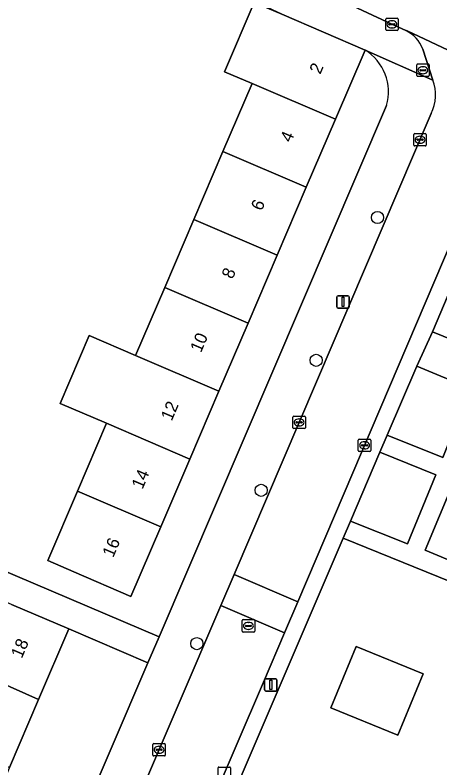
# Model space of a CAD drawing. Extents: x 159817 to 160765, y 380688 to 381638.
# Drawn here: x 160285.3 to 160319.4, y 381375.7 to 381436.2 of the extents above; entities that cross this region are included whole.
import ezdxf

# ---------------------------------------------------------------- set-up
doc = ezdxf.new("R2010")
doc.units = 0
for name, color, linetype in [('IMGEO_Boom', 7, 'Continuous'), ('IMGEO_Brandkraan', 7, 'Continuous'), ('IMGEO_Erf', 7, 'Continuous'), ('IMGEO_Groenvoorziening', 7, 'Continuous'), ('IMGEO_Kolk', 7, 'Continuous'), ('IMGEO_Lichtmast', 7, 'Continuous'), ('IMGEO_Pand', 7, 'Continuous'), ('IMGEO_Pand_nummerreeks', 7, 'Continuous'), ('IMGEO_Rijbaan_lokaal_open', 7, 'Continuous'), ('IMGEO_Rioolput', 7, 'Continuous'), ('IMGEO_Voetpad_halfverhard', 7, 'Continuous'), ('IMGEO_Voetpad_open', 7, 'Continuous')]:
    doc.layers.add(name, color=color, linetype=linetype)

msp = doc.modelspace()

# ---------------------------------------------------------------- linework, layer by layer
at = {"layer": 'IMGEO_Boom'}
for centre in [(160314.417, 381419.913), (160309.493, 381408.449), (160305.067, 381398.011), (160299.908, 381385.701)]:
    msp.add_circle(centre, 0.489, dxfattribs=at)
at = {"layer": 'IMGEO_Brandkraan'}
for p, q in [((160317.573, 381431.316), (160317.573, 381432.168)), ((160317.648, 381432.242), (160318.5, 381432.242)), ((160318.061, 381432.022), (160318.086, 381432.022)), ((160318.574, 381432.168), (160318.574, 381431.316)), ((160317.832, 381431.736), (160317.832, 381431.748)), ((160318.27, 381431.699), (160317.872, 381431.699)), ((160317.875, 381431.785), (160318.273, 381431.785)), ((160318.084, 381431.462), (160318.059, 381431.462)), ((160318.316, 381431.748), (160318.316, 381431.736)), ((160318.5, 381431.242), (160317.648, 381431.242))]:
    msp.add_line(p, q, dxfattribs=at)
for points in [[(160317.573, 381431.316), (160317.573, 381432.168)], [(160317.648, 381432.242), (160318.5, 381432.242)], [(160318.574, 381432.168), (160318.574, 381431.316)], [(160318.5, 381431.242), (160317.648, 381431.242)]]:
    msp.add_lwpolyline(points, dxfattribs=at)
for centre, radius, start, end in [((160317.65, 381432.166), 0.0765, 91.55205, 178.44795), ((160317.65, 381432.166), 0.0765, 91.55205, 178.44795), ((160318.498, 381432.166), 0.0765, 1.55205, 88.44795), ((160318.498, 381432.166), 0.0765, 1.55205, 88.44795), ((160317.872, 381431.745), 0.0403, 85.87752, 175.75265), ((160317.869, 381431.735), 0.0366, 178.93798, 274.71019), ((160318.273, 381431.742), 0.043, 264.86636, 352.45326), ((160318.277, 381431.747), 0.0386, 1.73085, 96.63898), ((160317.65, 381431.318), 0.0765, 181.55205, 268.44795), ((160317.65, 381431.318), 0.0765, 181.55205, 268.44795), ((160318.498, 381431.318), 0.0765, 271.55205, 358.44795), ((160318.498, 381431.318), 0.0765, 271.55205, 358.44795)]:
    msp.add_arc(centre, radius, start, end, dxfattribs=at)
for centre, major_axis, ratio, start_param, end_param in [((160318.06, 381431.742), (-0.387, 0.002), 0.722429, 4.712389, 7.853982), ((160318.085, 381431.742), (-0.39, 0.002), 0.717154, 1.570796, 4.712389)]:
    msp.add_ellipse(centre, major_axis=major_axis, ratio=ratio, start_param=start_param, end_param=end_param, dxfattribs=at)
at = {"layer": 'IMGEO_Erf'}
for points in [[(160290.304, 381397.937), (160292.644, 381403.393), (160288.918, 381404.991), (160291.257, 381410.444), (160294.983, 381408.847), (160297.323, 381414.303), (160299.662, 381419.759), (160302.002, 381425.214), (160304.341, 381430.67), (160302.13, 381431.618), (160304.52, 381437.183), (160306.728, 381436.236), (160284.09, 381446.788)], [(160313.423, 381433.365), (160311.036, 381427.8), (160308.697, 381422.344), (160306.357, 381416.888), (160304.018, 381411.433), (160301.678, 381405.977), (160299.339, 381400.522), (160297, 381395.067), (160294.611, 381389.497), (160290.016, 381391.468), (160287.916, 381392.368), (160290.304, 381397.937)], [(160272.062, 381396.784), (160296.864, 381386.245), (160315.157, 381428.903)]]:
    msp.add_lwpolyline(points, dxfattribs=at)
msp.add_lwpolyline([(160295.966, 381384.153), (160289.614, 381386.877), (160287.184, 381381.211), (160284.845, 381375.755), (160282.505, 381370.299), (160280.207, 381364.941), (160277.867, 381359.485), (160275.528, 381354.03), (160273.188, 381348.574), (160270.849, 381343.119), (160268.51, 381337.664), (160266.17, 381332.208), (160263.83, 381326.752), (160261.491, 381321.297), (160259.151, 381315.841), (160256.764, 381310.274), (160263.116, 381307.549)], close=True, dxfattribs=at)
msp.add_arc((160311.296, 381429.97), 4.006, 344.54554, 57.9282, dxfattribs=at)
at = {"layer": 'IMGEO_Groenvoorziening'}
msp.add_lwpolyline([(160324.576, 381424.229), (160322.466, 381419.271), (160318.838, 381410.743), (160326.286, 381407.712), (160327.883, 381411.613), (160336.031, 381408.291), (160334.437, 381404.394), (160342.024, 381401.307), (160347.167, 381414.181)], dxfattribs=at)
for points in [[(160321.903, 381406.187), (160317.588, 381407.992), (160315.206, 381402.446), (160319.673, 381400.657)], [(160319.101, 381399.256), (160314.619, 381401.078), (160312.241, 381395.538), (160316.836, 381393.709)], [(160326.06, 381396.436), (160320.556, 381398.727), (160318.258, 381393.208), (160323.762, 381390.917)], [(160327.681, 381364.751), (160321.709, 381367.163), (160324.123, 381372.682), (160329.863, 381370.275), (160335.491, 381384.517), (160311.657, 381394.179), (160274.636, 381307.919), (160279.077, 381305.951), (160276.769, 381300.449), (160285.55, 381296.997), (160287.869, 381302.661), (160293.501, 381300.328), (160291.365, 381294.711), (160298.844, 381291.771), (160304.091, 381305.049), (160298.398, 381307.165), (160300.615, 381313.142), (160306.429, 381310.967)], [(160316.062, 381378.345), (160310.683, 381380.55), (160312.7, 381385.47), (160318.08, 381383.265)], [(160318.08, 381383.265), (160312.7, 381385.47), (160310.683, 381380.55), (160316.062, 381378.345)]]:
    msp.add_lwpolyline(points, close=True, dxfattribs=at)
at = {"layer": 'IMGEO_Kolk'}
for p, q in [((160315.082, 381435), (160315.082, 381435.852)), ((160315.157, 381435.926), (160316.009, 381435.926)), ((160315.57, 381435.706), (160315.595, 381435.706)), ((160316.083, 381435.852), (160316.083, 381435)), ((160315.341, 381435.42), (160315.341, 381435.432)), ((160315.779, 381435.383), (160315.381, 381435.383)), ((160315.384, 381435.469), (160315.782, 381435.469)), ((160315.593, 381435.146), (160315.568, 381435.146)), ((160315.825, 381435.432), (160315.825, 381435.42)), ((160316.009, 381434.926), (160315.157, 381434.926)), ((160317.336, 381425.736), (160317.336, 381426.588)), ((160317.411, 381426.662), (160318.263, 381426.662)), ((160318.337, 381426.588), (160318.337, 381425.736)), ((160317.595, 381426.156), (160317.595, 381426.168)), ((160318.033, 381426.119), (160317.635, 381426.119)), ((160317.638, 381426.205), (160318.036, 381426.205)), ((160317.824, 381426.442), (160317.849, 381426.442)), ((160318.079, 381426.168), (160318.079, 381426.156)), ((160318.263, 381425.662), (160317.411, 381425.662)), ((160317.847, 381425.882), (160317.822, 381425.882)), ((160307.621, 381403.041), (160307.621, 381403.893)), ((160307.696, 381403.967), (160308.548, 381403.967)), ((160308.109, 381403.747), (160308.134, 381403.747)), ((160308.622, 381403.893), (160308.622, 381403.041)), ((160308.548, 381402.967), (160307.696, 381402.967)), ((160307.88, 381403.461), (160307.88, 381403.473)), ((160308.318, 381403.424), (160307.92, 381403.424)), ((160307.923, 381403.51), (160308.321, 381403.51)), ((160308.132, 381403.187), (160308.107, 381403.187)), ((160308.364, 381403.473), (160308.364, 381403.461)), ((160312.879, 381401.199), (160312.879, 381402.051)), ((160312.954, 381402.125), (160313.806, 381402.125)), ((160313.367, 381401.905), (160313.392, 381401.905)), ((160313.88, 381402.051), (160313.88, 381401.199)), ((160313.138, 381401.619), (160313.138, 381401.631)), ((160313.576, 381401.582), (160313.178, 381401.582)), ((160313.181, 381401.668), (160313.579, 381401.668)), ((160313.39, 381401.345), (160313.365, 381401.345)), ((160313.622, 381401.631), (160313.622, 381401.619)), ((160313.806, 381401.125), (160312.954, 381401.125)), ((160296.368, 381376.754), (160296.368, 381377.606)), ((160296.443, 381377.68), (160297.295, 381377.68)), ((160297.369, 381377.606), (160297.369, 381376.754)), ((160296.627, 381377.174), (160296.627, 381377.186)), ((160297.065, 381377.137), (160296.667, 381377.137)), ((160296.67, 381377.223), (160297.068, 381377.223)), ((160296.856, 381377.46), (160296.881, 381377.46)), ((160297.111, 381377.186), (160297.111, 381377.174)), ((160297.295, 381376.68), (160296.443, 381376.68)), ((160296.879, 381376.9), (160296.854, 381376.9)), ((160301.681, 381375.794), (160302.533, 381375.794)), ((160301.606, 381374.868), (160301.606, 381375.72)), ((160302.607, 381375.72), (160302.607, 381374.868))]:
    msp.add_line(p, q, dxfattribs=at)
for points in [[(160315.082, 381435), (160315.082, 381435.852)], [(160315.157, 381435.926), (160316.009, 381435.926)], [(160316.083, 381435.852), (160316.083, 381435)], [(160316.009, 381434.926), (160315.157, 381434.926)], [(160317.336, 381425.736), (160317.336, 381426.588)], [(160317.411, 381426.662), (160318.263, 381426.662)], [(160318.337, 381426.588), (160318.337, 381425.736)], [(160318.263, 381425.662), (160317.411, 381425.662)], [(160307.621, 381403.041), (160307.621, 381403.893)], [(160307.696, 381403.967), (160308.548, 381403.967)], [(160308.622, 381403.893), (160308.622, 381403.041)], [(160308.548, 381402.967), (160307.696, 381402.967)], [(160312.879, 381401.199), (160312.879, 381402.051)], [(160312.954, 381402.125), (160313.806, 381402.125)], [(160313.88, 381402.051), (160313.88, 381401.199)], [(160313.806, 381401.125), (160312.954, 381401.125)], [(160296.368, 381376.754), (160296.368, 381377.606)], [(160296.443, 381377.68), (160297.295, 381377.68)], [(160297.369, 381377.606), (160297.369, 381376.754)], [(160297.295, 381376.68), (160296.443, 381376.68)], [(160301.681, 381375.794), (160302.533, 381375.794)], [(160301.606, 381374.868), (160301.606, 381375.72)], [(160302.607, 381375.72), (160302.607, 381374.868)]]:
    msp.add_lwpolyline(points, dxfattribs=at)
for centre, radius, start, end in [((160315.159, 381435.85), 0.0765, 91.55205, 178.44795), ((160315.159, 381435.85), 0.0765, 91.55205, 178.44795), ((160316.007, 381435.85), 0.0765, 1.55205, 88.44795), ((160316.007, 381435.85), 0.0765, 1.55205, 88.44795), ((160315.159, 381435.002), 0.0765, 181.55205, 268.44795), ((160315.159, 381435.002), 0.0765, 181.55205, 268.44795), ((160315.381, 381435.429), 0.0403, 85.87752, 175.75265), ((160315.378, 381435.419), 0.0366, 178.93798, 274.71019), ((160315.782, 381435.426), 0.043, 264.86636, 352.45326), ((160315.786, 381435.431), 0.0386, 1.73085, 96.63898), ((160316.007, 381435.002), 0.0765, 271.55205, 358.44795), ((160316.007, 381435.002), 0.0765, 271.55205, 358.44795), ((160317.413, 381426.586), 0.0765, 91.55205, 178.44795), ((160317.413, 381426.586), 0.0765, 91.55205, 178.44795), ((160318.261, 381426.586), 0.0765, 1.55205, 88.44795), ((160318.261, 381426.586), 0.0765, 1.55205, 88.44795), ((160317.635, 381426.165), 0.0403, 85.87752, 175.75265), ((160317.632, 381426.155), 0.0366, 178.93798, 274.71019), ((160318.036, 381426.162), 0.043, 264.86636, 352.45326), ((160318.04, 381426.167), 0.0386, 1.73085, 96.63898), ((160317.413, 381425.738), 0.0765, 181.55205, 268.44795), ((160317.413, 381425.738), 0.0765, 181.55205, 268.44795), ((160318.261, 381425.738), 0.0765, 271.55205, 358.44795), ((160318.261, 381425.738), 0.0765, 271.55205, 358.44795), ((160307.698, 381403.891), 0.0765, 91.55205, 178.44795), ((160307.698, 381403.891), 0.0765, 91.55205, 178.44795), ((160308.546, 381403.891), 0.0765, 1.55205, 88.44795), ((160308.546, 381403.891), 0.0765, 1.55205, 88.44795), ((160307.698, 381403.043), 0.0765, 181.55205, 268.44795), ((160307.698, 381403.043), 0.0765, 181.55205, 268.44795), ((160307.92, 381403.47), 0.0403, 85.87752, 175.75265), ((160307.917, 381403.46), 0.0366, 178.93798, 274.71019), ((160308.321, 381403.467), 0.043, 264.86636, 352.45326), ((160308.325, 381403.472), 0.0386, 1.73085, 96.63898), ((160308.546, 381403.043), 0.0765, 271.55205, 358.44795), ((160308.546, 381403.043), 0.0765, 271.55205, 358.44795), ((160312.956, 381402.049), 0.0765, 91.55205, 178.44795), ((160312.956, 381402.049), 0.0765, 91.55205, 178.44795), ((160313.804, 381402.049), 0.0765, 1.55205, 88.44795), ((160313.804, 381402.049), 0.0765, 1.55205, 88.44795), ((160312.956, 381401.201), 0.0765, 181.55205, 268.44795), ((160312.956, 381401.201), 0.0765, 181.55205, 268.44795), ((160313.178, 381401.628), 0.0403, 85.87752, 175.75265), ((160313.175, 381401.618), 0.0366, 178.93798, 274.71019), ((160313.579, 381401.625), 0.043, 264.86636, 352.45326), ((160313.583, 381401.63), 0.0386, 1.73085, 96.63898), ((160313.804, 381401.201), 0.0765, 271.55205, 358.44795), ((160313.804, 381401.201), 0.0765, 271.55205, 358.44795), ((160296.445, 381377.604), 0.0765, 91.55205, 178.44795), ((160296.445, 381377.604), 0.0765, 91.55205, 178.44795), ((160297.293, 381377.604), 0.0765, 1.55205, 88.44795), ((160297.293, 381377.604), 0.0765, 1.55205, 88.44795), ((160296.667, 381377.183), 0.0403, 85.87752, 175.75265), ((160296.664, 381377.173), 0.0366, 178.93798, 274.71019), ((160297.068, 381377.18), 0.043, 264.86636, 352.45326), ((160297.072, 381377.185), 0.0386, 1.73085, 96.63898), ((160296.445, 381376.756), 0.0765, 181.55205, 268.44795), ((160296.445, 381376.756), 0.0765, 181.55205, 268.44795), ((160297.293, 381376.756), 0.0765, 271.55205, 358.44795), ((160297.293, 381376.756), 0.0765, 271.55205, 358.44795), ((160301.683, 381375.718), 0.0765, 91.55205, 178.44795), ((160301.683, 381375.718), 0.0765, 91.55205, 178.44795), ((160302.531, 381375.718), 0.0765, 1.55205, 88.44795), ((160302.531, 381375.718), 0.0765, 1.55205, 88.44795)]:
    msp.add_arc(centre, radius, start, end, dxfattribs=at)
for centre, major_axis, ratio, start_param, end_param in [((160315.569, 381435.426), (-0.387, 0.002), 0.722429, 4.712389, 7.853982), ((160315.594, 381435.426), (-0.39, 0.002), 0.717154, 1.570796, 4.712389), ((160317.823, 381426.162), (-0.387, 0.002), 0.722429, 4.712389, 7.853982), ((160317.848, 381426.162), (-0.39, 0.002), 0.717154, 1.570796, 4.712389), ((160308.108, 381403.467), (-0.387, 0.002), 0.722429, 4.712389, 7.853982), ((160308.133, 381403.467), (-0.39, 0.002), 0.717154, 1.570796, 4.712389), ((160313.366, 381401.625), (-0.387, 0.002), 0.722429, 4.712389, 7.853982), ((160313.391, 381401.625), (-0.39, 0.002), 0.717154, 1.570796, 4.712389), ((160296.855, 381377.18), (-0.387, 0.002), 0.722429, 4.712389, 7.853982), ((160296.88, 381377.18), (-0.39, 0.002), 0.717154, 1.570796, 4.712389)]:
    msp.add_ellipse(centre, major_axis=major_axis, ratio=ratio, start_param=start_param, end_param=end_param, dxfattribs=at)
at = {"layer": 'IMGEO_Lichtmast'}
for p, q in [((160311.153, 381412.736), (160311.153, 381413.536)), ((160311.153, 381413.536), (160311.153, 381412.736)), ((160311.253, 381413.636), (160312.043, 381413.636)), ((160312.043, 381413.636), (160311.253, 381413.636)), ((160312.143, 381413.536), (160312.143, 381412.736)), ((160312.143, 381412.736), (160312.143, 381413.536)), ((160312.043, 381412.636), (160311.253, 381412.636)), ((160311.253, 381412.636), (160312.043, 381412.636)), ((160305.353, 381381.988), (160305.353, 381382.788)), ((160305.353, 381382.788), (160305.353, 381381.988)), ((160305.453, 381382.888), (160306.243, 381382.888)), ((160306.243, 381382.888), (160305.453, 381382.888)), ((160306.343, 381382.788), (160306.343, 381381.988)), ((160306.343, 381381.988), (160306.343, 381382.788)), ((160306.243, 381381.888), (160305.453, 381381.888)), ((160305.453, 381381.888), (160306.243, 381381.888))]:
    msp.add_line(p, q, dxfattribs=at)
for points in [[(160311.573, 381413.511), (160311.723, 381413.511), (160311.723, 381412.761), (160311.573, 381412.761), (160311.573, 381413.511)], [(160305.773, 381382.763), (160305.923, 381382.763), (160305.923, 381382.013), (160305.773, 381382.013), (160305.773, 381382.763)]]:
    msp.add_lwpolyline(points, dxfattribs=at)
for centre, start, end in [((160311.253, 381413.536), 90, 180), ((160311.253, 381413.536), 90, 180), ((160312.043, 381413.536), 0, 90), ((160312.043, 381413.536), 360, 90), ((160311.253, 381412.736), 180, 270), ((160311.253, 381412.736), 180, 270), ((160312.043, 381412.736), 270, 0), ((160312.043, 381412.736), 270, 0), ((160305.453, 381382.788), 90, 180), ((160305.453, 381382.788), 90, 180), ((160306.243, 381382.788), 0, 90), ((160306.243, 381382.788), 360, 90), ((160305.453, 381381.988), 180, 270), ((160305.453, 381381.988), 180, 270), ((160306.243, 381381.988), 270, 0), ((160306.243, 381381.988), 270, 0)]:
    msp.add_arc(centre, 0.1, start, end, dxfattribs=at)
at = {"layer": 'IMGEO_Pand'}
for points in [[(160313.423, 381433.365), (160306.728, 381436.236), (160304.52, 381437.183), (160302.13, 381431.618), (160304.341, 381430.67), (160311.036, 381427.8)], [(160302.002, 381425.214), (160308.697, 381422.344), (160311.036, 381427.8), (160304.341, 381430.67)], [(160302.002, 381425.214), (160299.662, 381419.759), (160306.357, 381416.888), (160308.697, 381422.344)], [(160304.018, 381411.433), (160306.357, 381416.888), (160299.662, 381419.759), (160297.323, 381414.303)], [(160304.018, 381411.433), (160297.323, 381414.303), (160294.983, 381408.847), (160301.678, 381405.977)], [(160301.678, 381405.977), (160294.983, 381408.847), (160291.257, 381410.444), (160288.918, 381404.991), (160292.644, 381403.393), (160299.339, 381400.522)], [(160292.644, 381403.393), (160290.304, 381397.937), (160297, 381395.067), (160299.339, 381400.522)], [(160297, 381395.067), (160290.304, 381397.937), (160287.916, 381392.368), (160290.016, 381391.468), (160294.611, 381389.497)], [(160280.556, 381384.165), (160287.184, 381381.211), (160289.614, 381386.877), (160285.019, 381388.847), (160282.945, 381389.736)], [(160284.845, 381375.755), (160287.184, 381381.211), (160280.556, 381384.165), (160278.217, 381378.71)]]:
    msp.add_lwpolyline(points, close=True, dxfattribs=at)
at = {"layer": 'IMGEO_Rijbaan_lokaal_open'}
for points in [[(160325.12, 381438.494), (160321.585, 381440.153), (160318.366, 381441.663), (160301.94, 381449.371), (160301.342, 381449.651), (160298.42, 381443.452), (160298.734, 381443.299), (160315.583, 381435.427), (160316.693, 381434.93), (160316.801, 381434.899), (160331.345, 381428.063), (160331.529, 381427.983), (160335.904, 381425.884), (160338.807, 381432.079)], [(160301.828, 381388.763), (160306.945, 381386.573), (160308.006, 381389.055), (160302.891, 381391.245)], [(160301.828, 381388.763), (160288.047, 381356.571), (160277.958, 381333.106), (160283.033, 381330.923), (160305.25, 381382.609), (160306.945, 381386.573)]]:
    msp.add_lwpolyline(points, close=True, dxfattribs=at)
for points in [[(160331.345, 381428.063), (160316.801, 381434.899), (160316.693, 381434.93)], [(160318.052, 381433.435), (160318.874, 381430.953)], [(160318.741, 381428.27), (160302.891, 381391.245), (160308.006, 381389.055), (160323.46, 381425.204)]]:
    msp.add_lwpolyline(points, dxfattribs=at)
for centre, radius, start, end in [((160315.563, 381432.537), 2.646, 19.82799, 64.71557), ((160315.751, 381429.763), 3.342, 333.46196, 20.86222)]:
    msp.add_arc(centre, radius, start, end, dxfattribs=at)
at = {"layer": 'IMGEO_Rioolput'}
for p, q in [((160303.549, 381386.7), (160303.549, 381387.552)), ((160303.624, 381387.626), (160304.476, 381387.626)), ((160304.037, 381387.406), (160304.062, 381387.406)), ((160304.55, 381387.552), (160304.55, 381386.7)), ((160303.808, 381387.12), (160303.808, 381387.132)), ((160304.246, 381387.083), (160303.848, 381387.083)), ((160303.851, 381387.169), (160304.249, 381387.169)), ((160304.06, 381386.846), (160304.035, 381386.846)), ((160304.292, 381387.132), (160304.292, 381387.12)), ((160304.476, 381386.626), (160303.624, 381386.626))]:
    msp.add_line(p, q, dxfattribs=at)
for points in [[(160303.549, 381386.7), (160303.549, 381387.552)], [(160303.624, 381387.626), (160304.476, 381387.626)], [(160304.55, 381387.552), (160304.55, 381386.7)], [(160304.476, 381386.626), (160303.624, 381386.626)]]:
    msp.add_lwpolyline(points, dxfattribs=at)
for centre, radius, start, end in [((160303.626, 381387.55), 0.0765, 91.55205, 178.44795), ((160303.626, 381387.55), 0.0765, 91.55205, 178.44795), ((160304.474, 381387.55), 0.0765, 1.55205, 88.44795), ((160304.474, 381387.55), 0.0765, 1.55205, 88.44795), ((160303.626, 381386.702), 0.0765, 181.55205, 268.44795), ((160303.626, 381386.702), 0.0765, 181.55205, 268.44795), ((160303.848, 381387.129), 0.0403, 85.87752, 175.75265), ((160303.845, 381387.119), 0.0366, 178.93798, 274.71019), ((160304.249, 381387.126), 0.043, 264.86636, 352.45326), ((160304.253, 381387.131), 0.0386, 1.73085, 96.63898), ((160304.474, 381386.702), 0.0765, 271.55205, 358.44795), ((160304.474, 381386.702), 0.0765, 271.55205, 358.44795)]:
    msp.add_arc(centre, radius, start, end, dxfattribs=at)
for centre, major_axis, ratio, start_param, end_param in [((160304.036, 381387.126), (-0.387, 0.002), 0.722429, 4.712389, 7.853982), ((160304.061, 381387.126), (-0.39, 0.002), 0.717154, 1.570796, 4.712389)]:
    msp.add_ellipse(centre, major_axis=major_axis, ratio=ratio, start_param=start_param, end_param=end_param, dxfattribs=at)
at = {"layer": 'IMGEO_Voetpad_halfverhard'}
msp.add_lwpolyline([(160285.019, 381388.847), (160289.614, 381386.877), (160295.966, 381384.153), (160296.864, 381386.245), (160272.062, 381396.784)], dxfattribs=at)
at = {"layer": 'IMGEO_Voetpad_open'}
for points in [[(160259.505, 381459.267), (160262.703, 381457.095), (160270.545, 381453.491), (160274.759, 381451.519), (160280.38, 381448.89), (160282.925, 381447.698), (160282.784, 381447.397), (160284.09, 381446.788), (160306.728, 381436.236), (160313.423, 381433.365), (160318.874, 381430.953), (160318.052, 381433.435)], [(160316.693, 381434.93), (160315.583, 381435.427), (160298.734, 381443.299), (160298.42, 381443.452), (160295.159, 381444.978), (160289.548, 381447.603), (160286.237, 381449.153), (160280.052, 381452.047), (160266.919, 381458.288)], [(160318.874, 381430.953), (160313.423, 381433.365)], [(160315.157, 381428.903), (160296.864, 381386.245), (160295.966, 381384.153), (160263.116, 381307.549), (160262.44, 381305.973), (160244.191, 381263.419), (160241.628, 381256.815), (160244.429, 381257.572)], [(160246.294, 381259.437), (160252.375, 381273.588), (160253.445, 381276.078), (160264.367, 381301.496), (160265.868, 381304.988), (160276.881, 381330.602), (160277.958, 381333.106), (160288.047, 381356.571), (160301.828, 381388.763), (160302.891, 381391.245), (160318.741, 381428.27)], [(160323.46, 381425.204), (160308.006, 381389.055), (160306.945, 381386.573), (160305.25, 381382.609), (160283.033, 381330.923), (160281.951, 381328.405), (160270.908, 381302.714), (160258.532, 381273.892), (160257.463, 381271.402), (160251.704, 381257.989)], [(160253, 381257.506), (160255.623, 381263.651), (160257.027, 381266.942), (160258.053, 381269.345), (160259.84, 381273.444), (160262.31, 381279.199), (160262.899, 381280.571), (160265.357, 381286.3), (160266.003, 381287.803), (160268.464, 381293.537), (160269.055, 381294.916), (160271.563, 381300.759), (160272.201, 381302.245), (160274.636, 381307.919), (160311.657, 381394.179), (160312.241, 381395.538), (160314.619, 381401.078), (160315.206, 381402.446), (160317.588, 381407.992), (160318.838, 381410.743), (160322.466, 381419.271)]]:
    msp.add_lwpolyline(points, dxfattribs=at)
for points in [[(160337.235, 381399.988), (160341.047, 381398.434), (160342.024, 381401.307), (160334.437, 381404.394), (160333.233, 381404.884), (160327.49, 381407.222), (160326.286, 381407.712), (160318.838, 381410.743), (160317.588, 381407.992), (160321.903, 381406.187), (160319.673, 381400.657), (160315.206, 381402.446), (160314.619, 381401.078), (160319.101, 381399.256), (160316.836, 381393.709), (160312.241, 381395.538), (160311.657, 381394.179), (160335.491, 381384.517), (160336.045, 381385.919), (160332.147, 381387.481), (160334.414, 381393.028), (160338.258, 381391.52), (160338.806, 381392.902), (160335.017, 381394.453)], [(160326.06, 381396.436), (160323.762, 381390.917), (160318.258, 381393.208), (160320.556, 381398.727)]]:
    msp.add_lwpolyline(points, close=True, dxfattribs=at)
for centre, radius, start, end in [((160315.563, 381432.537), 2.646, 19.82799, 64.71557), ((160311.296, 381429.97), 4.006, 344.54554, 57.9282), ((160315.751, 381429.763), 3.342, 333.46196, 20.86222)]:
    msp.add_arc(centre, radius, start, end, dxfattribs=at)

# ---------------------------------------------------------------- texts
at = {"layer": 'IMGEO_Pand_nummerreeks'}
for s, rotation, p in [('2', 66.78969, (160309.822, 381431.362)), ('4', 66.7888, (160307.471, 381425.88)), ('6', 66.7888, (160305.12, 381420.396)), ('8', 66.7888, (160302.77, 381414.916)), ('10', 66.7888, (160300.236, 381409.009)), ('12', 66.78969, (160297.882, 381403.521)), ('14', 66.7888, (160295.532, 381398.04)), ('16', 66.7888, (160293.18, 381392.557)), ('18', 66.78868, (160285.836, 381384.461))]:
    msp.add_text(s, height=1, rotation=rotation, dxfattribs=at).set_placement(p)

doc.saveas('drawing.dxf')
